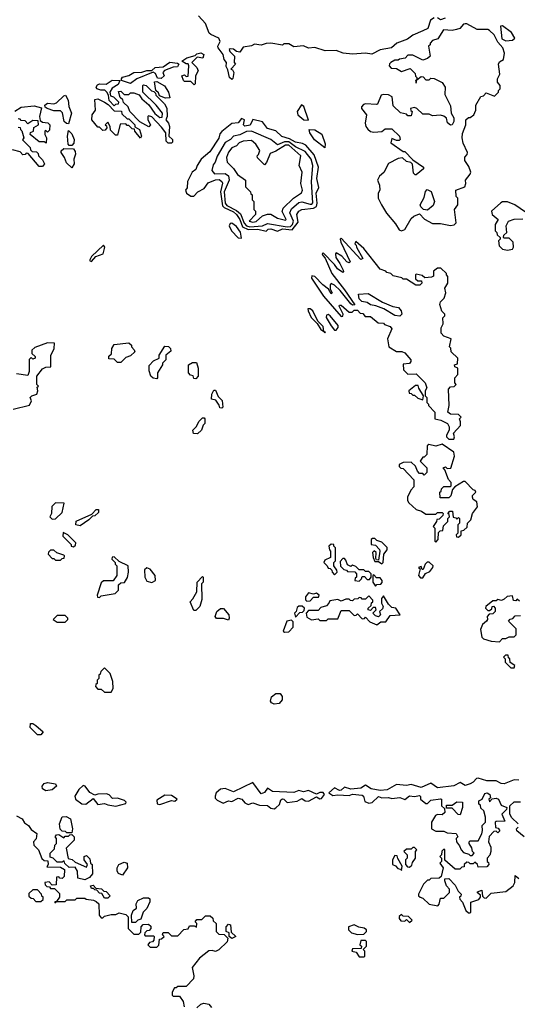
# Model space of a CAD drawing. Extents: x 2769579 to 2883812, y 684207 to 828660.
# Tile 444 of 505: x 2818775 to 2821825, y 809900 to 815928. Entities that reach past the tile are written whole.
import ezdxf

# ---------------------------------------------------------------- set-up
doc = ezdxf.new("R2010")
doc.units = 0

msp = doc.modelspace()

# ---------------------------------------------------------------- linework, layer by layer
at = {"layer": '0CON02XD'}
for points in [[(2821315, 815940), (2821292.5, 815925), (2821277.5, 815875), (2821245, 815860), (2821185, 815833.3), (2821151.7, 815808.3), (2821086.2, 815783.8), (2821054, 815756), (2820985, 815743.3), (2820933, 815717), (2820895, 815722.5), (2820815, 815717.5), (2820757, 815723), (2820715, 815738.8), (2820647, 815737), (2820585, 815757.5), (2820545, 815753.3), (2820515, 815767.5), (2820455, 815762.5), (2820425, 815780), (2820395, 815780), (2820385, 815772.5), (2820315, 815783.3), (2820285, 815782.5), (2820255, 815772.5), (2820215, 815777.5), (2820195, 815767.5), (2820145, 815760), (2820125, 815730), (2820103, 815733), (2820085, 815747.5), (2820065, 815750), (2820060, 815745), (2820063, 815733), (2820092.5, 815705), (2820090, 815665), (2820097.5, 815655), (2820070, 815625), (2820080, 815620), (2820087.5, 815605), (2820082.5, 815567.5), (2820075, 815562.5), (2820061.2, 815575), (2820051.7, 815621.7), (2820040.7, 815640.7), (2820043.3, 815665), (2820028.8, 815685), (2820022.5, 815715), (2819991.2, 815755), (2819990, 815765), (2820003.3, 815795), (2819996.7, 815815), (2819946.4, 815836.4), (2819936.4, 815846.4), (2819913.6, 815903.6), (2819871.7, 815951.7)], [(2821383, 815937), (2821355, 815927.5), (2821335, 815940)], [(2821115, 814635.8), (2821135, 814644), (2821175, 814710), (2821190, 814725), (2821225, 814740), (2821257, 814707), (2821305, 814680), (2821355, 814680), (2821415, 814667.5), (2821437, 814673), (2821450, 814685), (2821440, 814765), (2821460, 814795), (2821460, 814835), (2821450, 814845), (2821447.5, 814885), (2821502.5, 814905), (2821510, 814925), (2821507.5, 814945), (2821537, 814983), (2821540, 814995), (2821528.3, 815028.3), (2821502.5, 815065), (2821503, 815087), (2821518.3, 815101.7), (2821520, 815115), (2821493, 815173), (2821487.5, 815205), (2821488.3, 815231.7), (2821510, 815285), (2821510, 815315), (2821525, 815330), (2821535, 815330), (2821557.5, 815345), (2821570, 815375), (2821570, 815405), (2821601.7, 815458.3), (2821618.3, 815461.7), (2821635, 815480), (2821685, 815460), (2821710, 815485), (2821710, 815495), (2821720, 815505), (2821720, 815525), (2821702.5, 815545), (2821702.5, 815565), (2821717.5, 815595), (2821710, 815655), (2821715, 815670), (2821740, 815685), (2821747, 815723), (2821736.1, 815756.1), (2821705, 815790), (2821682.5, 815835), (2821655, 815862.5), (2821645, 815867.5), (2821578.3, 815868.3), (2821515, 815902.5), (2821505, 815902.5), (2821495, 815900), (2821472.5, 815875), (2821452.3, 815867.7), (2821425, 815861.2), (2821372.5, 815865), (2821338.3, 815811.7), (2821305, 815800), (2821290, 815785), (2821290, 815775), (2821280, 815765), (2821290, 815705), (2821275, 815690), (2821245, 815680), (2821185, 815710), (2821155, 815710), (2821137, 815693), (2821103, 815687), (2821095, 815680), (2821075, 815680), (2821050, 815665), (2821041.7, 815658.3), (2821040, 815645), (2821051.7, 815631.7), (2821085, 815630), (2821115, 815610), (2821168.3, 815628.3), (2821198.3, 815598.3), (2821201.7, 815581.7), (2821210, 815575), (2821210, 815560), (2821200, 815555), (2821205, 815540), (2821210, 815560), (2821235, 815580), (2821248.3, 815578.3), (2821265, 815560), (2821285, 815560), (2821295, 815570), (2821315, 815567.5), (2821365, 815542.5), (2821382.5, 815515), (2821380.7, 815470.7), (2821415, 815400), (2821420, 815355), (2821436.2, 815326.2), (2821436.7, 815305), (2821426.7, 815283.3), (2821415, 815282.5), (2821397, 815297), (2821390, 815325), (2821375, 815337.5), (2821355, 815342.5), (2821305, 815340), (2821285, 815350), (2821245, 815350), (2821210, 815385), (2821195, 815390), (2821170, 815385), (2821171.7, 815371.7), (2821180, 815365), (2821175, 815340), (2821155, 815340), (2821145, 815350), (2821108.3, 815358.3), (2821065, 815400), (2821057.5, 815455), (2821035, 815467.5), (2821005, 815470), (2820990, 815465), (2820968.3, 815411.7), (2820961.7, 815408.3), (2820895, 815412.5), (2820881.7, 815408.3), (2820870, 815395), (2820870, 815385), (2820900, 815345), (2820893.3, 815295), (2820896.7, 815275), (2820908.3, 815258.3), (2820925, 815242.5), (2820945, 815240), (2820995, 815242.5), (2821015, 815260), (2821055, 815260), (2821102.5, 815215), (2821107.5, 815195), (2821101.7, 815188.3), (2821085, 815187.5), (2821055, 815200), (2821050, 815175), (2821125, 815120), (2821135, 815120), (2821185, 815070), (2821250, 815025), (2821250, 815015), (2821205, 814977.5), (2821198.3, 814978.3), (2821188.3, 814988.3), (2821182.5, 815042.5), (2821173, 815053), (2821145, 815060), (2821121.7, 815081.7), (2821095, 815077.5), (2821035, 815047.5), (2821007, 814993), (2820980.7, 814969.3), (2820967.5, 814945), (2820980, 814915), (2820982.5, 814885), (2820972.5, 814865), (2820972.5, 814835), (2820992.5, 814795), (2821022.7, 814742.7), (2821077.9, 814677.9), (2821101.1, 814641.1), (2821115, 814635.8)], [(2821755, 815797.5), (2821795, 815802.5), (2821810, 815815), (2821789.5, 815849.5), (2821735, 815890), (2821721.7, 815888.3), (2821730.7, 815810.7), (2821755, 815797.5)], [(2819845, 815530), (2819825, 815550), (2819785, 815550), (2819780, 815555), (2819770, 815585), (2819785, 815590), (2819795, 815580), (2819808.3, 815581.7), (2819812.5, 815645), (2819807.5, 815657.5), (2819795, 815657.5), (2819770, 815675), (2819800, 815695), (2819851.7, 815708.3), (2819861.7, 815718.3), (2819886, 815726), (2819903.3, 815715), (2819898, 815692), (2819862.5, 815697.5), (2819830, 815665), (2819860, 815635), (2819870, 815615), (2819852.5, 815585), (2819850, 815535), (2819845, 815530)], [(2819455, 815537.5), (2819400, 815555), (2819400, 815565), (2819405, 815576.2), (2819445, 815585.8), (2819474.4, 815605.6), (2819523.9, 815606.1), (2819555, 815616), (2819585, 815617.5), (2819605, 815636), (2819655, 815640), (2819695, 815668.8), (2819741.7, 815661.7), (2819750, 815655), (2819741.7, 815638.3), (2819715, 815637.5), (2819663.6, 815616.4), (2819653.3, 815605), (2819660, 815585), (2819641.7, 815568.3), (2819620, 815570), (2819608.3, 815598.3), (2819592.5, 815607.5), (2819492.5, 815565), (2819455, 815537.5)], [(2819355, 815400), (2819323, 815433), (2819320, 815465), (2819310, 815485), (2819297, 815497), (2819273.6, 815496.4), (2819247.5, 815505), (2819243.8, 815515), (2819251.4, 815528.6), (2819265, 815536), (2819305, 815532.5), (2819342.3, 815557.7), (2819390, 815555), (2819379.3, 815530.7), (2819342.3, 815507.7), (2819327.5, 815485), (2819331.7, 815461.7), (2819350, 815455), (2819380, 815425), (2819378.3, 815411.7), (2819361.7, 815408.3), (2819355, 815400)], [(2819705, 815172.5), (2819685, 815172.5), (2819673.9, 815183.9), (2819670, 815235), (2819645, 815270), (2819585, 815332.5), (2819565, 815340), (2819560, 815335), (2819560, 815315), (2819577.5, 815285), (2819567.5, 815272.5), (2819511.7, 815301.7), (2819450, 815365), (2819440, 815395), (2819411.7, 815421.7), (2819407, 815437), (2819391.7, 815451.7), (2819381.7, 815488.3), (2819395, 815490), (2819415, 815470), (2819445, 815470), (2819455, 815480), (2819475, 815480), (2819507, 815467), (2819523.6, 815443.6), (2819566.4, 815406.4), (2819603.3, 815353.3), (2819635, 815330), (2819648.3, 815331.7), (2819650, 815355), (2819612.5, 815405), (2819530, 815485), (2819530, 815525), (2819535, 815530), (2819550, 815525), (2819583, 815493), (2819598.3, 815488.3), (2819608.3, 815478.3), (2819610, 815465), (2819663, 815413), (2819676.4, 815386.4), (2819680, 815335), (2819670, 815315), (2819687.5, 815295), (2819692.5, 815275), (2819690, 815215), (2819712.5, 815195), (2819711.7, 815178.3), (2819705, 815172.5)], [(2819668.3, 815448.3), (2819631.7, 815461.7), (2819625, 815480), (2819610, 815495), (2819601.7, 815548.3), (2819615, 815550), (2819663, 815523), (2819687.5, 815485), (2819695, 815450), (2819668.3, 815448.3)], [(2819075, 815290), (2819061.7, 815291.7), (2819047.5, 815305), (2819037, 815357), (2819025, 815370), (2818985, 815370), (2818943.6, 815383.6), (2818931.7, 815391.7), (2818930, 815405), (2818945, 815417.5), (2818985, 815412.5), (2819001.7, 815418.3), (2819045, 815462.5), (2819056.2, 815466.2), (2819073.3, 815435), (2819077, 815397), (2819092.5, 815355), (2819075, 815290)], [(2818745, 815367.5), (2818785, 815392.5), (2818865, 815401.2), (2818908.3, 815388.3), (2818897.5, 815335), (2818901.7, 815311.7), (2818915, 815300), (2818947, 815297), (2818960, 815285), (2818958.3, 815251.7), (2818945, 815240), (2818935, 815250), (2818930, 815245), (2818930, 815225), (2818940, 815205), (2818938.3, 815171.7), (2818925, 815180), (2818895, 815180), (2818840, 815225), (2818841.7, 815238.3), (2818860, 815245), (2818861.7, 815268.3), (2818890, 815285), (2818888.3, 815308.3), (2818855, 815310), (2818825, 815290), (2818808.3, 815308.3), (2818785, 815310), (2818778.3, 815318.3), (2818765, 815320)], [(2819515, 815202.5), (2819480, 815245), (2819478.3, 815258.3), (2819465, 815260), (2819445, 815280), (2819435, 815280), (2819425, 815290), (2819391.7, 815288.3), (2819375, 815220), (2819361.7, 815221.7), (2819331.7, 815251.7), (2819330, 815275), (2819315, 815300), (2819300, 815285), (2819308.3, 815278.3), (2819310, 815265), (2819298.3, 815251.7), (2819285, 815250), (2819265, 815270), (2819255, 815270), (2819217.5, 815315), (2819220, 815345), (2819240, 815375), (2819235, 815440), (2819255, 815442.5), (2819295, 815422.5), (2819318.3, 815408.3), (2819355, 815370), (2819398.3, 815368.3), (2819401.7, 815351.7), (2819435, 815320), (2819445, 815320), (2819480, 815285), (2819481.7, 815271.7), (2819510, 815255), (2819522.5, 815215), (2819515, 815202.5)], [(2820545, 815312.5), (2820517, 815397), (2820503, 815407), (2820476.7, 815365), (2820480, 815345), (2820517.5, 815315), (2820545, 815312.5)], [(2820355, 814632.5), (2820385, 814647.5), (2820445, 814641.2), (2820482.3, 814687.7), (2820474, 814735), (2820485, 814756.7), (2820505, 814766.2), (2820576.8, 814773.2), (2820594, 814785), (2820598.6, 814805), (2820592.5, 814865), (2820608.8, 814901.2), (2820596.4, 814956.4), (2820606, 815025), (2820580.9, 815100.9), (2820529.3, 815159.3), (2820509.3, 815169.3), (2820465, 815178), (2820428.2, 815198.2), (2820382, 815212), (2820345, 815246.7), (2820295, 815262.5), (2820262.5, 815302.5), (2820205, 815316.7), (2820186.8, 815283.2), (2820155, 815276.7), (2820146.7, 815285), (2820153.3, 815315), (2820135, 815323.8), (2820113.3, 815296.7), (2820075, 815293.3), (2820015, 815242.5), (2820001.7, 815228.3), (2819995, 815202.5), (2819940.7, 815119.3), (2819887.5, 815075), (2819862.5, 815035), (2819855, 815010), (2819832.5, 814995), (2819803, 814937), (2819801.7, 814898.3), (2819792.5, 814885), (2819797.5, 814865), (2819825, 814846.7), (2819841.7, 814848.3), (2819867.5, 814875), (2819905, 814893.8), (2819930.6, 814929.4), (2819975, 814948), (2819998.8, 814948.8), (2820015, 814936.7), (2820017.3, 814927.3), (2820006.9, 814875), (2820019.1, 814789.1), (2820027.8, 814777.8), (2820085, 814751.1), (2820104.3, 814735), (2820124.3, 814705), (2820140.5, 814660.5), (2820175, 814644.3), (2820235, 814645.5), (2820285, 814632.5), (2820297.5, 814645), (2820315, 814648), (2820355, 814632.5)], [(2818765, 815270), (2818778.3, 815268.3), (2818780, 815255), (2818788.3, 815248.3), (2818800, 815205), (2818791.7, 815191.7), (2818840, 815145), (2818841.7, 815131.7), (2818851.7, 815121.7), (2818878.3, 815118.3), (2818888.3, 815108.3), (2818890, 815095), (2818915, 815070), (2818927.5, 815045), (2818915, 815030)], [(2819095, 815157.5), (2819078.3, 815158.3), (2819072.5, 815165), (2819067.5, 815215), (2819075, 815250), (2819095, 815230), (2819110, 815195), (2819107, 815173), (2819095, 815157.5)], [(2820415, 814660), (2820435, 814662.2), (2820447.8, 814675), (2820454.3, 814695), (2820430, 814745), (2820440.3, 814769.7), (2820485, 814808.8), (2820505, 814812), (2820555, 814798), (2820565, 814798.8), (2820572.5, 814807.5), (2820563.3, 814935), (2820572, 815035), (2820560.8, 815075), (2820525, 815120.8), (2820465, 815148.9), (2820425, 815180), (2820398.9, 815181.1), (2820355, 815160.8), (2820315, 815194), (2820195, 815246), (2820165, 815244.2), (2820125, 815222.5), (2820086.1, 815213.9), (2820067.5, 815195), (2820034.1, 815175.9), (2819985, 815092.5), (2819973.6, 815056.4), (2819961.2, 815038.8), (2819953.3, 815005), (2819970, 814985), (2820035, 814986.2), (2820055, 814972.5), (2820058.8, 814945), (2820028.9, 814875), (2820034.5, 814805), (2820045, 814791.1), (2820105, 814759.4), (2820128.8, 814738.8), (2820151.7, 814681.7), (2820165, 814666.7), (2820185, 814660.4), (2820264.3, 814665.7), (2820295, 814679.2), (2820415, 814660)], [(2820645, 815142.5), (2820582.1, 815192.1), (2820552.5, 815235), (2820550, 815255), (2820585, 815253.3), (2820626.4, 815226.4), (2820648.3, 815168.3), (2820645, 815142.5)], [(2820205, 814687.5), (2820225, 814693.3), (2820263, 814727), (2820295, 814737.5), (2820315, 814737.5), (2820355, 814713.3), (2820405, 814700), (2820407.5, 814705), (2820383.9, 814753.9), (2820390, 814775), (2820454, 814836), (2820501.7, 814868.3), (2820507.5, 814885), (2820497.5, 814925), (2820506.7, 814995), (2820487.5, 815035), (2820497.5, 815095), (2820425, 815160.6), (2820405, 815160), (2820345, 815122.5), (2820310.7, 815109.3), (2820287, 815053), (2820275, 815040), (2820231.7, 815081.7), (2820230, 815095), (2820238.3, 815101.7), (2820247, 815127), (2820222.5, 815165), (2820195, 815187.5), (2820145, 815183.3), (2820120, 815175), (2820103.6, 815156.4), (2820075, 815142.5), (2820054.1, 815115.9), (2820042.5, 815085), (2820047.5, 815055), (2820086, 815016), (2820110.7, 814980.7), (2820160, 814945), (2820160, 814905), (2820190, 814875), (2820191.7, 814861.7), (2820200, 814855), (2820200, 814825), (2820210, 814815), (2820210, 814765), (2820220, 814755), (2820220, 814735), (2820182.5, 814695), (2820205, 814687.5)], [(2818915, 815030), (2818895, 815030), (2818828.3, 815108.3), (2818815, 815110), (2818808.3, 815101.7), (2818795, 815100), (2818778.3, 815118.3), (2818731.7, 815131.7)], [(2819095, 815020), (2819061.7, 815051.7), (2819050, 815085), (2819030, 815115), (2819030, 815125), (2819045, 815140), (2819105, 815137.5), (2819115, 815120), (2819116.7, 815105), (2819107.5, 815075), (2819110, 815045), (2819095, 815020)], [(2821275, 814762.5), (2821250, 814765), (2821233, 814783), (2821230, 814795), (2821255, 814840), (2821263, 814877), (2821272.5, 814887.5), (2821296.7, 814876.7), (2821317.5, 814815), (2821309.3, 814790.7), (2821275, 814762.5)], [(2821875, 814750), (2821810, 814795), (2821765, 814812.5), (2821735, 814813.3), (2821723.9, 814806.1), (2821667.5, 814755), (2821670, 814735), (2821707.5, 814705), (2821690, 814675), (2821690, 814635), (2821700, 814625), (2821701.7, 814611.7), (2821720, 814595), (2821720, 814585), (2821710, 814575), (2821713, 814543), (2821735, 814523.3), (2821765, 814516.7)], [(2820135, 814590), (2820127.7, 814627.7), (2820105, 814662.5), (2820075, 814682.5), (2820065, 814680), (2820060, 814665), (2820073.3, 814635), (2820115, 814592.5), (2820135, 814590)], [(2821765, 814516.7), (2821795, 814522.5), (2821802.5, 814535), (2821800, 814565), (2821775, 814590), (2821745, 814590), (2821740, 814595), (2821741.7, 814608.3), (2821760, 814625), (2821757.5, 814665), (2821770, 814695), (2821805, 814707.5), (2821858.3, 814708.3)], [(2821435, 813360), (2821440, 813375), (2821433, 813397), (2821477, 813443), (2821477.5, 813465), (2821470, 813485), (2821480, 813495), (2821465, 813510), (2821415, 813512.5), (2821400, 813525), (2821407.5, 813565), (2821402.5, 813665), (2821415, 813680), (2821437, 813683), (2821450, 813695), (2821442.5, 813705), (2821442.5, 813735), (2821460, 813755), (2821460, 813795), (2821441.7, 813801.7), (2821440, 813815), (2821458.3, 813821.7), (2821460, 813855), (2821420, 813895), (2821417, 813917), (2821410, 813925), (2821420, 813975), (2821375, 813990), (2821358.3, 814008.3), (2821358.3, 814041.7), (2821370, 814065), (2821368.3, 814101.7), (2821380, 814115), (2821380, 814125), (2821363, 814143), (2821350, 814185), (2821355, 814200), (2821377, 814223), (2821387.5, 814255), (2821380, 814285), (2821400, 814315), (2821400, 814355), (2821390, 814365), (2821390, 814375), (2821357, 814407), (2821335, 814407.5), (2821311.7, 814388.3), (2821311.7, 814358.3), (2821299.3, 814350.7), (2821258.3, 814348.3), (2821241.7, 814361.7), (2821205, 814370), (2821200, 814365), (2821201.7, 814341.7), (2821215, 814330), (2821238.3, 814328.3), (2821240, 814315), (2821227, 814303), (2821203, 814303), (2821145, 814340), (2821125, 814340), (2821117, 814347), (2821065, 814360), (2821050, 814375), (2821025, 814380), (2821018.3, 814388.3), (2820985, 814400), (2820885, 814527.5), (2820835, 814570), (2820830, 814555), (2820838.3, 814548.3), (2820840, 814535), (2820877.5, 814465), (2820865, 814460), (2820745, 814590), (2820740, 814585), (2820742.5, 814565), (2820800, 814445), (2820795, 814440), (2820780, 814445), (2820749.3, 814479.3), (2820715, 814500), (2820710, 814495), (2820713, 814473), (2820737.5, 814435), (2820757.5, 814395), (2820760, 814385), (2820755, 814380), (2820723.6, 814403.6), (2820705, 814430), (2820635, 814500), (2820630, 814495), (2820632.5, 814485), (2820648.3, 814468.3), (2820687.5, 814375), (2820766.7, 814275), (2820828.3, 814181.7), (2820815, 814180), (2820805, 814187.5), (2820739.3, 814269.3), (2820705, 814302.5), (2820685, 814312.5), (2820677.5, 814305), (2820678.3, 814278.3), (2820690, 814255), (2820685, 814250), (2820668.3, 814278.3), (2820634.1, 814304.1), (2820585, 814356.7), (2820565, 814360), (2820563.3, 814345), (2820636.7, 814235), (2820745, 814110), (2820755, 814112.5), (2820757.5, 814125), (2820733.6, 814173.6), (2820735, 814180), (2820745, 814180), (2820795, 814136.7), (2820812.5, 814137.5), (2820825, 814150), (2820845, 814150), (2820861.7, 814131.7), (2820878.3, 814128.3), (2820891.7, 814111.7), (2820925, 814110), (2820971.7, 814071.7), (2821005, 814070), (2821011.7, 814061.7), (2821045, 814050), (2821056.7, 814035), (2821030, 813975), (2821037.5, 813925), (2821085, 813897.5), (2821116.4, 813896.4), (2821135, 813887.5), (2821172.5, 813845), (2821172.5, 813835), (2821165, 813822.5), (2821125, 813820), (2821126.7, 813785), (2821155, 813757.5), (2821205, 813760), (2821210, 813755), (2821260, 813705), (2821270, 813675), (2821260, 813655), (2821260, 813625), (2821270, 813615), (2821270, 813585), (2821280, 813575), (2821280, 813565), (2821320, 813525), (2821320, 813485), (2821357, 813477), (2821396.4, 813456.4), (2821407.5, 813435), (2821407.5, 813415), (2821390, 813385), (2821390, 813375), (2821405, 813360), (2821435, 813360)], [(2819215, 814447.5), (2819241.2, 814478.8), (2819287.5, 814495), (2819297.5, 814535), (2819288.3, 814548.3), (2819215, 814477.5), (2819203, 814453), (2819215, 814447.5)], [(2821105, 814112.5), (2821075, 814117.5), (2821007, 814157), (2820957, 814177), (2820925, 814182.5), (2820905, 814197.5), (2820871.7, 814201.7), (2820855, 814220), (2820851.7, 814248.3), (2820911.7, 814251.7), (2820998.3, 814198.3), (2821063, 814173), (2821096.7, 814166.7), (2821112.5, 814145), (2821117.5, 814125), (2821105, 814112.5)], [(2820645, 814010), (2820650, 814015), (2820640, 814020), (2820635, 814050), (2820601.7, 814081.7), (2820572.5, 814145), (2820555, 814157.5), (2820541.7, 814158.3), (2820542.5, 814145), (2820562.5, 814105), (2820598.3, 814068.3), (2820620.7, 814030.7), (2820640, 814020), (2820645, 814010)], [(2820715, 814027.5), (2820727, 814043), (2820726.1, 814056.1), (2820677.5, 814115), (2820665, 814122.5), (2820655, 814120), (2820653.3, 814105), (2820683.9, 814053.9), (2820705, 814027.5), (2820715, 814027.5)], [(2818735, 813542.5), (2818835, 813567.5), (2818847.5, 813595), (2818840, 813615), (2818850, 813625), (2818880, 813635), (2818887.5, 813655), (2818882.5, 813677.5), (2818890, 813685), (2818880, 813695), (2818880, 813745), (2818915, 813790), (2818935, 813800), (2818967, 813803), (2818967, 813873), (2818987.5, 813915), (2818988.3, 813948.3), (2818945, 813950), (2818868.3, 813921.7), (2818850, 813905), (2818850, 813885), (2818870, 813865), (2818870, 813855), (2818855, 813850), (2818845, 813860), (2818833, 813847), (2818832.5, 813775), (2818825, 813750), (2818755, 813760)], [(2819395, 813830), (2819375, 813830), (2819355, 813850), (2819321.7, 813851.7), (2819321.7, 813868.3), (2819337.5, 813882.5), (2819340, 813915), (2819355, 813940), (2819445, 813950), (2819460, 813935), (2819460, 813925), (2819477, 813907), (2819480, 813895), (2819455, 813870), (2819425, 813860), (2819395, 813830)], [(2819615, 813730), (2819593, 813733), (2819580, 813745), (2819568.3, 813778.3), (2819568.3, 813811.7), (2819595, 813840), (2819630, 813855), (2819630, 813875), (2819665, 813930), (2819687, 813927), (2819700, 813915), (2819701.7, 813898.3), (2819670, 813875), (2819670, 813845), (2819650, 813825), (2819650, 813815), (2819620, 813765), (2819620, 813735), (2819615, 813730)], [(2819855, 813730), (2819841.7, 813731.7), (2819838.3, 813748.3), (2819821.7, 813751.7), (2819810, 813765), (2819810, 813815), (2819835, 813830), (2819858.3, 813828.3), (2819870, 813795), (2819870, 813745), (2819855, 813730)], [(2820015, 813550), (2820001.7, 813551.7), (2819998.3, 813568.3), (2819978.3, 813598.3), (2819950, 813605), (2819952.5, 813635), (2819965, 813660), (2819975, 813660), (2819991.7, 813621.7), (2820017, 813597), (2820020, 813555), (2820015, 813550)], [(2821245, 813600), (2821250, 813625), (2821221.7, 813671.7), (2821218.3, 813688.3), (2821201.7, 813688.3), (2821160, 813655), (2821161.7, 813641.7), (2821175, 813640), (2821185, 813630), (2821195, 813630), (2821215, 813610), (2821245, 813600)], [(2819865, 813393.3), (2819840, 813395), (2819836.7, 813415), (2819857.5, 813435), (2819875, 813470), (2819895, 813490), (2819905, 813490), (2819910, 813485), (2819910, 813455), (2819900, 813445), (2819890, 813415), (2819865, 813393.3)], [(2821325, 812730), (2821340, 812745), (2821341.7, 812788.3), (2821351.7, 812798.3), (2821368.3, 812801.7), (2821371.7, 812828.3), (2821400, 812855), (2821400, 812875), (2821410, 812885), (2821408.3, 812898.3), (2821400, 812905), (2821411.7, 812918.3), (2821428.3, 812918.3), (2821431.7, 812881.7), (2821448.3, 812878.3), (2821455, 812870), (2821465, 812880), (2821470, 812875), (2821470, 812845), (2821460, 812835), (2821460, 812785), (2821450, 812775), (2821451.7, 812761.7), (2821465, 812760), (2821480, 812775), (2821481.7, 812798.3), (2821497, 812803), (2821518.3, 812821.7), (2821520, 812845), (2821540, 812865), (2821550, 812905), (2821580, 812945), (2821577, 812977), (2821555, 812990), (2821550, 813005), (2821550, 813015), (2821570, 813035), (2821567.5, 813045), (2821555, 813050), (2821505, 813100), (2821495, 813100), (2821441.7, 813068.3), (2821428.3, 813051.7), (2821417, 813013), (2821405, 813000), (2821351.7, 813001.7), (2821350, 813035), (2821358.3, 813041.7), (2821360, 813055), (2821375, 813070), (2821415, 813070), (2821420, 813075), (2821420, 813095), (2821403, 813113), (2821381.7, 813171.7), (2821370, 813185), (2821385, 813190), (2821395, 813180), (2821416.7, 813183.3), (2821440, 813255), (2821435, 813280), (2821365, 813330), (2821325, 813317.5), (2821282.5, 813327.5), (2821271.7, 813318.3), (2821270, 813265), (2821255, 813250), (2821245, 813250), (2821230, 813225), (2821270, 813185), (2821270, 813155), (2821255, 813140), (2821245, 813150), (2821225, 813150), (2821213, 813163), (2821200, 813195), (2821175, 813220), (2821125, 813217.5), (2821100, 813205), (2821101.7, 813191.7), (2821111.7, 813181.7), (2821125, 813180), (2821191.7, 813111.7), (2821191.7, 813068.3), (2821171.7, 813048.3), (2821152.5, 813005), (2821152.5, 812985), (2821160, 812970), (2821205, 812930), (2821238.3, 812918.3), (2821265, 812900), (2821325, 812900), (2821335, 812910), (2821365, 812910), (2821370, 812905), (2821368.3, 812891.7), (2821345, 812870), (2821331.7, 812868.3), (2821330, 812855), (2821310, 812825), (2821320, 812815), (2821320, 812735), (2821325, 812730)], [(2818975, 812870), (2818995, 812872.5), (2819035, 812910), (2819048.3, 812968.3), (2818995, 812970), (2818971.7, 812948.3), (2818970, 812905), (2818960, 812885), (2818975, 812870)], [(2819145, 812830), (2819120, 812835), (2819121.7, 812858.3), (2819218.3, 812901.7), (2819245, 812930), (2819258.3, 812928.3), (2819258.3, 812911.7), (2819235, 812890), (2819221.7, 812888.3), (2819200, 812865), (2819145, 812830)], [(2819105, 812700), (2819118.3, 812711.7), (2819120, 812725), (2819070, 812775), (2819041.7, 812788.3), (2819040, 812765), (2819090, 812715), (2819090, 812705), (2819105, 812700)], [(2820995, 812597.5), (2821002.5, 812605), (2821007.5, 812655), (2821027, 812683), (2821027, 812697), (2820995, 812730), (2820965, 812740), (2820951.7, 812751.7), (2820938.3, 812751.7), (2820930, 812745), (2820930, 812715), (2820955, 812710), (2820980, 812685), (2820982.5, 812675), (2820975, 812620), (2820961.7, 812621.7), (2820958.3, 812628.3), (2820960, 812665), (2820947, 812677), (2820937.5, 812665), (2820942.5, 812635), (2820951.7, 812611.7), (2820975, 812610), (2820995, 812597.5)], [(2820705, 812530), (2820720, 812545), (2820718.3, 812558.3), (2820700, 812585), (2820700, 812605), (2820710, 812615), (2820710, 812695), (2820700, 812705), (2820700, 812715), (2820685, 812717.5), (2820670, 812705), (2820673, 812683), (2820680, 812675), (2820680, 812635), (2820645, 812620), (2820640, 812605), (2820660, 812585), (2820665, 812570), (2820678.3, 812568.3), (2820688.3, 812558.3), (2820690, 812545), (2820705, 812530)], [(2819025, 812620), (2819035, 812630), (2819048.3, 812631.7), (2819050, 812645), (2819045, 812650), (2819003, 812663), (2818985, 812680), (2818965, 812680), (2818951.7, 812668.3), (2818950, 812655), (2818975, 812630), (2818985, 812630), (2818995, 812620), (2819025, 812620)], [(2819265, 812390), (2819275, 812400), (2819360, 812415), (2819380, 812435), (2819381.7, 812468.3), (2819395, 812480), (2819418.3, 812481.7), (2819437, 812513), (2819442.5, 812545), (2819440, 812585), (2819385, 812610), (2819355, 812640), (2819341.7, 812638.3), (2819340, 812625), (2819360, 812605), (2819360, 812595), (2819370, 812585), (2819370, 812525), (2819347.5, 812492.5), (2819288.3, 812491.7), (2819275, 812480), (2819250, 812405), (2819251.7, 812391.7), (2819265, 812390)], [(2820855, 812490), (2820870, 812505), (2820875, 812520), (2820888.3, 812518.3), (2820905, 812500), (2820918.3, 812501.7), (2820930, 812515), (2820930, 812535), (2820915, 812550), (2820895, 812550), (2820885, 812560), (2820855, 812560), (2820835, 812580), (2820815, 812587.5), (2820805, 812580), (2820785, 812590), (2820775, 812620), (2820765, 812630), (2820755, 812630), (2820738.3, 812611.7), (2820741.7, 812581.7), (2820761.7, 812561.7), (2820778.3, 812558.3), (2820785, 812550), (2820828.3, 812548.3), (2820840, 812535), (2820840, 812515), (2820831.7, 812508.3), (2820830, 812495), (2820855, 812490)], [(2819585, 812482.5), (2819607.5, 812495), (2819605.8, 812525), (2819575, 812563.3), (2819555, 812572.5), (2819540.7, 812559.3), (2819542.5, 812515), (2819555, 812490), (2819585, 812482.5)], [(2821245, 812510), (2821261.7, 812538.3), (2821289.3, 812550.7), (2821307.5, 812575), (2821310, 812585), (2821285, 812607.5), (2821273, 812607), (2821260, 812595), (2821248.3, 812561.7), (2821241.7, 812561.7), (2821235, 812580), (2821220, 812575), (2821230, 812565), (2821220, 812525), (2821231.7, 812511.7), (2821245, 812510)], [(2819855, 812310), (2819841.7, 812311.7), (2819820, 812365), (2819837, 812383), (2819860, 812425), (2819862.5, 812485), (2819895, 812520), (2819900, 812515), (2819900, 812485), (2819890, 812475), (2819891.7, 812378.3), (2819880, 812335), (2819855, 812310)], [(2820955, 812460), (2820965, 812470), (2820988.3, 812471.7), (2820997.5, 812482.5), (2820997.5, 812495), (2820985, 812510), (2820961.7, 812511.7), (2820945, 812530), (2820940, 812525), (2820940, 812485), (2820955, 812460)], [(2820535, 812367.5), (2820555, 812370), (2820575, 812392.5), (2820607, 812393), (2820610, 812405), (2820595, 812417.5), (2820575, 812410), (2820545, 812420), (2820526.7, 812395), (2820527, 812377), (2820535, 812367.5)], [(2820965, 812222.5), (2820988.3, 812241.7), (2821018.3, 812241.7), (2821045, 812280), (2821107.5, 812285), (2821080, 812325), (2821055, 812330), (2821035, 812350), (2821005, 812400), (2820993.3, 812385), (2820992.5, 812355), (2821003.3, 812335), (2820998.3, 812321.7), (2820980, 812305), (2820987.5, 812285), (2820975, 812272.5), (2820955, 812277.5), (2820940, 812295), (2820960, 812315), (2820955, 812330), (2820941.7, 812328.3), (2820925, 812310), (2820910, 812315), (2820910, 812325), (2820928.3, 812341.7), (2820931.7, 812358.3), (2820940, 812365), (2820940, 812375), (2820915, 812400), (2820895, 812380), (2820875, 812380), (2820868.3, 812388.3), (2820855, 812390), (2820848.3, 812381.7), (2820825, 812380), (2820815, 812370), (2820801.7, 812371.7), (2820795, 812380), (2820775, 812380), (2820745, 812367.5), (2820725, 812377.5), (2820675, 812370), (2820670, 812355), (2820655, 812340), (2820621.7, 812328.3), (2820605, 812310), (2820545, 812310), (2820530, 812295), (2820535, 812270), (2820563, 812253), (2820605, 812260), (2820615, 812250), (2820655, 812250), (2820665, 812260), (2820725, 812260), (2820745, 812310), (2820795, 812310), (2820825, 812280), (2820838.3, 812281.7), (2820845, 812290), (2820875, 812260), (2820888.3, 812261.7), (2820895, 812270), (2820921.7, 812241.7), (2820965, 812222.5)], [(2821838.3, 812368.3), (2821825, 812380), (2821815, 812370), (2821801.7, 812371.7), (2821795, 812400), (2821763, 812397), (2821745, 812380), (2821727, 812373), (2821705, 812377.5), (2821695, 812370), (2821675, 812370), (2821632.5, 812335), (2821630, 812325), (2821645, 812310), (2821655, 812310), (2821668.3, 812321.7), (2821670, 812335), (2821678.3, 812338.3), (2821690, 812325), (2821690, 812305), (2821675, 812290), (2821651.7, 812288.3), (2821640, 812275), (2821642.5, 812255), (2821636.7, 812245), (2821612.5, 812225), (2821600, 812195), (2821608.3, 812148.3), (2821618.3, 812138.3), (2821665, 812123.3), (2821715, 812120)], [(2820055, 812252.5), (2820025, 812262.5), (2819981.7, 812261.7), (2819972.5, 812275), (2819982.5, 812305), (2820005, 812322.5), (2820025, 812322.5), (2820057.5, 812285), (2820060, 812265), (2820055, 812252.5)], [(2820465, 812270), (2820491.7, 812298.3), (2820508.3, 812301.7), (2820518.3, 812311.7), (2820520, 812325), (2820507, 812337), (2820485, 812336.7), (2820475, 812330), (2820470, 812305), (2820460, 812295), (2820465, 812270)], [(2819055, 812240), (2819070, 812255), (2819070, 812265), (2819055, 812280), (2819005, 812280), (2818980, 812255), (2819005, 812240), (2819055, 812240)], [(2821715, 812120), (2821735, 812140), (2821755, 812140), (2821775, 812150), (2821805, 812150), (2821818.3, 812161.7), (2821818.3, 812198.3), (2821770, 812245), (2821781.7, 812258.3), (2821798.3, 812261.7), (2821811.7, 812278.3), (2821845, 812280)], [(2820398.3, 812178.3), (2820425, 812180), (2820451.7, 812208.3), (2820451.7, 812241.7), (2820441.7, 812251.7), (2820413.3, 812245), (2820390, 812185), (2820398.3, 812178.3)], [(2821805, 811960), (2821810, 811975), (2821781.7, 811991.7), (2821780, 812015), (2821771.7, 812021.7), (2821768.3, 812038.3), (2821751.7, 812038.3), (2821740, 812025), (2821750, 812015), (2821750, 811995), (2821785, 811960), (2821805, 811960)], [(2819335, 811810), (2819347.5, 811832.5), (2819347, 811877), (2819330, 811925), (2819295, 811960), (2819271.7, 811938.3), (2819268.3, 811921.7), (2819260, 811915), (2819260, 811895), (2819250, 811885), (2819250, 811865), (2819241.7, 811858.3), (2819240, 811845), (2819255, 811830), (2819275, 811830), (2819295, 811810), (2819335, 811810)], [(2820335, 811736.7), (2820317.5, 811745), (2820313.3, 811755), (2820318, 811782), (2820345, 811802.5), (2820372, 811802), (2820384, 811785), (2820383.8, 811765), (2820365, 811741.2), (2820335, 811736.7)], [(2818905, 811550), (2818885, 811550), (2818840, 811595), (2818841.7, 811618.3), (2818855, 811620), (2818875, 811607.5), (2818918.3, 811568.3), (2818905, 811550)], [(2818935, 811207.5), (2818915, 811220), (2818912.5, 811235), (2818925, 811252.5), (2818945, 811257.5), (2818995, 811250), (2819000, 811235), (2818975, 811212.5), (2818935, 811207.5)], [(2819365, 811113.8), (2819425, 811130), (2819427.5, 811137.5), (2819417, 811147), (2819375, 811162.5), (2819345, 811160), (2819323, 811183), (2819308.3, 811188.3), (2819255, 811186.7), (2819235, 811180), (2819205, 811197.5), (2819177.5, 811235), (2819165, 811240), (2819137.5, 811215), (2819112.5, 811175), (2819117.5, 811155), (2819157, 811127), (2819180, 811125), (2819225, 811160), (2819255, 811123.3), (2819295, 811130), (2819315, 811121.2), (2819365, 811113.8)], [(2820335, 811097.5), (2820345, 811102.5), (2820367.5, 811122.5), (2820375, 811152.5), (2820385, 811158.8), (2820395, 811156.2), (2820415, 811136.2), (2820475, 811143.3), (2820505, 811160), (2820525, 811146.7), (2820545.9, 811144.1), (2820595, 811170), (2820615, 811157.5), (2820625, 811160), (2820642.5, 811185), (2820635, 811196.2), (2820615, 811196.2), (2820595, 811186.7), (2820545, 811209.2), (2820515, 811201.2), (2820485, 811208.8), (2820455, 811195.8), (2820325, 811202), (2820295, 811223.3), (2820275, 811195.8), (2820255, 811189.2), (2820205, 811257.5), (2820085, 811200), (2820035, 811220.8), (2820005, 811217.5), (2819980, 811195), (2819972.5, 811175), (2819973, 811163), (2819985, 811150), (2820022.3, 811132.3), (2820055, 811146.7), (2820075, 811142.5), (2820115, 811162.5), (2820135.8, 811155.8), (2820155, 811133.3), (2820175, 811123.3), (2820205, 811132.5), (2820245, 811120), (2820295, 811116.7), (2820315, 811100), (2820335, 811097.5)], [(2821835, 811272.5), (2821805, 811273.3), (2821745, 811250), (2821725, 811252.5), (2821695, 811267.5), (2821638.6, 811268.6), (2821585, 811283.8), (2821575, 811282.5), (2821555, 811260), (2821535, 811248.8), (2821505, 811238.8), (2821475, 811258.8), (2821435, 811238), (2821335, 811225.8), (2821295, 811253.8), (2821235, 811228), (2821175, 811246.2), (2821145, 811240), (2821085, 811246.2), (2821027.3, 811212.7), (2820985, 811208.6), (2820929.1, 811219.1), (2820895, 811242), (2820865, 811224), (2820805, 811216.7), (2820765, 811228.8), (2820745, 811210), (2820735, 811208.8), (2820705, 811226), (2820670, 811195), (2820695, 811177.5), (2820725, 811183.3), (2820795, 811178.8), (2820815, 811186.2), (2820875, 811181.2), (2820883.3, 811175), (2820890.8, 811140.8), (2820915, 811131.2), (2820935, 811136.2), (2820975, 811172.5), (2820995, 811163.3), (2821035, 811166.7), (2821055, 811160), (2821105, 811166.7), (2821135, 811153.3), (2821165, 811176.7), (2821195, 811171.2), (2821225, 811177.5), (2821231.7, 811171.7), (2821232.5, 811155), (2821265, 811130), (2821275, 811130), (2821295, 811150), (2821355, 811157.5), (2821360, 811155), (2821360, 811115), (2821378.3, 811098.3), (2821380, 811075), (2821365, 811060), (2821335, 811062.5), (2821323.6, 811056.4), (2821300, 811015), (2821300, 810975), (2821325, 810960), (2821375, 810960), (2821395, 810950), (2821450, 810945), (2821460, 810925), (2821450, 810915), (2821452.5, 810895), (2821470.7, 810870.7)], [(2819635, 811123.3), (2819705, 811147.5), (2819726.4, 811143.6), (2819740, 811155), (2819705, 811177.5), (2819665, 811180), (2819615, 811150), (2819617, 811127), (2819635, 811123.3)], [(2821470.7, 810870.7), (2821480, 810845), (2821495, 810830), (2821528.3, 810818.3), (2821535, 810810), (2821548.3, 810811.7), (2821560, 810825), (2821550, 810835), (2821547, 810857), (2821530, 810885), (2821530, 810895), (2821535, 810900), (2821585, 810900), (2821607, 810943), (2821612.5, 810965), (2821610, 810995), (2821630, 811015), (2821630, 811045), (2821620, 811085), (2821601.7, 811101.7), (2821598.3, 811118.3), (2821590, 811125), (2821590, 811145), (2821610, 811155), (2821625, 811191.2), (2821640, 811195), (2821656.2, 811185), (2821660, 811165), (2821650, 811155), (2821655, 811140), (2821671.7, 811158.3), (2821695, 811162.5), (2821710, 811155), (2821725, 811120), (2821760, 811105), (2821758.3, 811091.7), (2821730, 811065), (2821748.3, 811021.7), (2821695, 811020), (2821690, 811015), (2821691.7, 810981.7), (2821708.3, 810978.3), (2821718.3, 810961.7), (2821705, 810950), (2821695, 810960), (2821681.7, 810958.3), (2821653, 810927), (2821647.5, 810895), (2821661.7, 810861.7), (2821662.5, 810835), (2821657, 810813), (2821640, 810795), (2821640, 810775), (2821648.3, 810768.3), (2821650, 810755), (2821638.3, 810741.7), (2821585, 810740), (2821580, 810755), (2821565, 810770), (2821555, 810760), (2821535, 810760), (2821528.3, 810768.3), (2821515, 810770), (2821500, 810755), (2821498.3, 810741.7), (2821485, 810740), (2821471.7, 810728.3), (2821445, 810727.5), (2821381.7, 810781.7), (2821380, 810845), (2821375, 810850), (2821361.7, 810838.3), (2821360, 810815), (2821350, 810805), (2821360, 810795), (2821360, 810775), (2821350, 810765), (2821370, 810735), (2821358.3, 810681.7), (2821347, 810673), (2821295, 810670), (2821285, 810660), (2821275, 810660), (2821250, 810635), (2821220, 810575), (2821220, 810565), (2821230, 810555), (2821245, 810550), (2821285, 810512.5), (2821337, 810503), (2821347, 810513), (2821355, 810550), (2821375, 810550), (2821410, 810585), (2821410, 810605), (2821390, 810625), (2821380, 810655), (2821381.7, 810668.3), (2821405, 810670), (2821445, 810630), (2821461.7, 810591.7), (2821480, 810575), (2821478.3, 810561.7), (2821470, 810555), (2821473, 810543), (2821490, 810525), (2821510, 810475), (2821525, 810460), (2821535, 810460)], [(2821475, 811060), (2821461.7, 811061.7), (2821425, 811100), (2821391.7, 811101.7), (2821391.7, 811118.3), (2821425, 811120), (2821455, 811140), (2821488.3, 811138.3), (2821490, 811105), (2821475, 811060)], [(2821830, 811005), (2821791.7, 811041.7), (2821780, 811065), (2821780, 811115), (2821805, 811140), (2821845, 811140)], [(2818755, 811053.3), (2818790, 811035), (2818805, 811010), (2818830, 810995), (2818845, 810970), (2818880, 810945), (2818877, 810913), (2818860, 810895), (2818862.5, 810875), (2818890, 810845), (2818911.7, 810791.7), (2818925, 810780), (2818948.3, 810778.3), (2818950, 810755), (2818941.7, 810741.7), (2819025, 810740), (2819050, 810725), (2819048.3, 810681.7), (2819035, 810670), (2819021.7, 810671.7), (2819015, 810680), (2819001.7, 810678.3), (2818998.3, 810631.7), (2818975, 810630), (2818955, 810650), (2818930, 810645), (2818931.7, 810631.7), (2818941.7, 810621.7), (2818958.3, 810618.3), (2818965, 810610), (2818988.3, 810608.3), (2819018.3, 810578.3), (2819020, 810555), (2819000, 810530), (2818991.7, 810528.3), (2818991.7, 810521.7), (2819000, 810530), (2819055, 810530), (2819065, 810540), (2819115, 810540), (2819125, 810550), (2819175, 810550), (2819183, 810543), (2819227, 810537), (2819245, 810530), (2819260, 810515), (2819262.5, 810445), (2819275, 810430), (2819285, 810430), (2819295, 810440), (2819335, 810450), (2819365, 810450), (2819385, 810460), (2819425, 810450), (2819440, 810435), (2819440, 810365), (2819475, 810330), (2819505, 810330), (2819518.3, 810341.7), (2819520, 810375), (2819531.7, 810388.3), (2819565, 810390), (2819578.3, 810378.3), (2819580, 810365), (2819568.3, 810351.7), (2819555, 810350), (2819541.7, 810338.3), (2819540, 810325), (2819545, 810320), (2819595, 810320), (2819600, 810315), (2819598.3, 810291.7), (2819588.3, 810281.7), (2819571.7, 810278.3), (2819560, 810265), (2819575, 810250), (2819615, 810250), (2819628.3, 810261.7), (2819631.7, 810298.3), (2819645, 810300), (2819660, 810315), (2819650, 810325), (2819655, 810340), (2819685, 810340), (2819705, 810320), (2819745, 810320), (2819781.7, 810358.3), (2819808.3, 810361.7), (2819815, 810380), (2819845, 810380), (2819858.3, 810371.7), (2819860, 810395), (2819850, 810405), (2819861.7, 810418.3), (2819891.7, 810418.3), (2819915, 810442.5), (2819941.7, 810441.7), (2819958.3, 810428.3), (2819961.7, 810411.7), (2819980, 810395), (2819980, 810345), (2819995, 810330), (2820028.3, 810328.3), (2820050, 810305), (2820047, 810283), (2819995, 810232.5), (2819975, 810222.5), (2819955, 810230), (2819935, 810227.5), (2819877, 810183), (2819832.5, 810125), (2819842.5, 810075), (2819840, 810055), (2819795, 810010), (2819745, 810010), (2819735, 810000), (2819725, 810000), (2819710, 809975), (2819710, 809955), (2819715, 809950), (2819755, 809950), (2819777, 809917), (2819782.5, 809885)], [(2819095, 810950), (2819065, 810950), (2819057, 810957), (2819035, 810960), (2819023, 810973), (2819020, 811005), (2819035, 811047.5), (2819059.3, 811049.3), (2819087.5, 811035), (2819100, 810975), (2819095, 810950)], [(2819175, 810662.5), (2819131.7, 810671.7), (2819130, 810715), (2819115, 810740), (2819078.3, 810738.3), (2819051.7, 810761.7), (2819048.3, 810778.3), (2819035, 810770), (2819005, 810770), (2818980, 810795), (2818961.7, 810801.7), (2818962.5, 810825), (2818988.3, 810851.7), (2818990, 810875), (2819000, 810885), (2819000, 810915), (2818992.5, 810925), (2819001.7, 810938.3), (2819015, 810940), (2819045, 810920), (2819055, 810930), (2819075, 810930), (2819081.7, 810938.3), (2819095, 810940), (2819110, 810925), (2819110, 810905), (2819060, 810855), (2819071.7, 810791.7), (2819097, 810787), (2819115, 810770), (2819185, 810740), (2819190, 810755), (2819170, 810785), (2819170, 810805), (2819185, 810810), (2819205, 810790), (2819210, 810765), (2819220, 810755), (2819221.7, 810698.3), (2819203, 810677), (2819175, 810662.5)], [(2821867.5, 810925), (2821821.7, 810961.7), (2821820, 810975), (2821830, 810985)], [(2821165, 810740), (2821178.3, 810751.7), (2821181.7, 810768.3), (2821200, 810795), (2821200, 810835), (2821210, 810845), (2821195, 810860), (2821185, 810860), (2821175, 810850), (2821145, 810850), (2821130, 810835), (2821150, 810815), (2821150, 810795), (2821140, 810785), (2821140, 810755), (2821151.7, 810741.7), (2821165, 810740)], [(2819405, 810690), (2819381.7, 810701.7), (2819373.3, 810715), (2819373.3, 810735), (2819382.5, 810755), (2819415, 810770), (2819433.3, 810763.3), (2819436.7, 810735), (2819405, 810690)], [(2821115, 810720), (2821120, 810745), (2821091.7, 810791.7), (2821088.3, 810808.3), (2821075, 810810), (2821060, 810785), (2821060, 810755), (2821078.3, 810748.3), (2821091.7, 810731.7), (2821108.3, 810728.3), (2821115, 810720)], [(2821535, 810460), (2821540, 810465), (2821540, 810525), (2821588.3, 810541.7), (2821600, 810555), (2821598.3, 810568.3), (2821581.7, 810581.7), (2821581.7, 810588.3), (2821608.3, 810598.3), (2821611.7, 810561.7), (2821621.7, 810551.7), (2821635, 810550), (2821665, 810580), (2821755, 810590), (2821800, 810625), (2821810, 810645), (2821811.7, 810688.3), (2821835, 810670)], [(2818905, 810530), (2818918.3, 810541.7), (2818920, 810555), (2818911.7, 810561.7), (2818910, 810575), (2818885, 810600), (2818855, 810600), (2818831.7, 810578.3), (2818831.7, 810561.7), (2818845, 810550), (2818858.3, 810548.3), (2818875, 810530), (2818905, 810530)], [(2819315, 810550), (2819295, 810550), (2819278.3, 810578.3), (2819265, 810580), (2819248.3, 810598.3), (2819235, 810600), (2819228.3, 810608.3), (2819215, 810610), (2819210, 810625), (2819225, 810630), (2819241.7, 810611.7), (2819277, 810607), (2819291.7, 810591.7), (2819305, 810590), (2819330, 810565), (2819315, 810550)], [(2819485, 810400), (2819461.7, 810401.7), (2819460, 810445), (2819470, 810475), (2819491.7, 810488.3), (2819490, 810515), (2819500, 810535), (2819535, 810551.2), (2819565, 810552.5), (2819572.5, 810545), (2819573, 810527), (2819553.6, 810486.4), (2819532.5, 810465), (2819518.3, 810421.7), (2819500, 810415), (2819485, 810400)], [(2821165, 810400), (2821180, 810415), (2821158.3, 810438.3), (2821125, 810440), (2821115, 810450), (2821101.7, 810438.3), (2821100, 810425), (2821111.7, 810411.7), (2821135, 810410), (2821145, 810420), (2821165, 810400)], [(2820075, 810302.5), (2820060, 810315), (2820058.3, 810338.3), (2820040, 810345), (2820040, 810375), (2820055, 810390), (2820067, 810387), (2820071.7, 810341.7), (2820100, 810315), (2820075, 810302.5)], [(2820845, 810327.5), (2820885, 810330), (2820900, 810345), (2820900, 810355), (2820887, 810367), (2820853, 810373), (2820825, 810387.5), (2820790, 810375), (2820790, 810355), (2820808.3, 810338.3), (2820845, 810327.5)], [(2820885, 810190), (2820890, 810195), (2820890, 810225), (2820880, 810235), (2820900, 810255), (2820900, 810285), (2820895, 810290), (2820865, 810290), (2820860, 810265), (2820870, 810255), (2820868.3, 810241.7), (2820815, 810240), (2820810, 810225), (2820838.3, 810218.3), (2820855, 810190), (2820885, 810190)], [(2819861.7, 809878.3), (2819885, 809900), (2819903, 809907), (2819935, 809900), (2819950, 809880)]]:
    msp.add_lwpolyline(points, dxfattribs=at)

doc.saveas('drawing.dxf')
